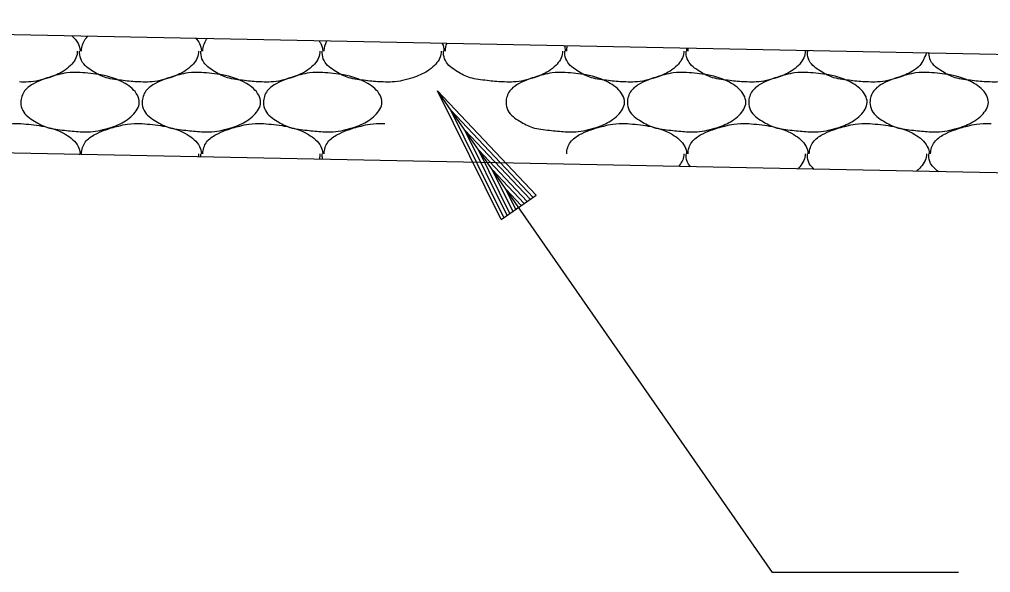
# Model space of a CAD drawing. Extents: x 1364961 to 1365294, y 367927 to 368034.
# Drawn here: x 1365035.254 to 1365039.353, y 367996.105 to 367998.44 of the extents above; entities that cross this region are included whole.
import ezdxf

# ---------------------------------------------------------------- set-up
doc = ezdxf.new("R2010")
doc.units = 0
doc.layers.add('Default', color=7, linetype='Continuous')

msp = doc.modelspace()

# ---------------------------------------------------------------- linework, layer by layer
at = {"layer": 'Default'}
for p, q in [((1365055.9752, 367997.9597), (1365031.9883, 367998.4397)), ((1365038.5822, 367998.3077), (1365038.5822, 367998.3057)), ((1365038.5882, 367998.3057), (1365038.5882, 367998.3077)), ((1365038.4332, 367996.1047), (1365037.0182, 367998.1387)), ((1365037.2872, 367997.5947), (1365037.0182, 367998.1387)), ((1365037.4352, 367997.6977), (1365037.0182, 367998.1387)), ((1365037.2992, 367997.6037), (1365037.0752, 367998.0567)), ((1365037.4222, 367997.6887), (1365037.0752, 367998.0567)), ((1365035.2542, 367997.9997), (1365035.2602, 367997.9997)), ((1365035.7662, 367997.9997), (1365035.7722, 367997.9997)), ((1365036.2782, 367997.9997), (1365036.2842, 367997.9997)), ((1365036.7902, 367997.9997), (1365036.7962, 367997.9997)), ((1365037.4102, 367997.6807), (1365037.1342, 367997.9717)), ((1365037.3122, 367997.6117), (1365037.1342, 367997.9717)), ((1365037.8142, 367997.9997), (1365037.8202, 367997.9997)), ((1365038.3262, 367997.9997), (1365038.3322, 367997.9997)), ((1365038.8382, 367997.9997), (1365038.8442, 367997.9997)), ((1365039.3502, 367997.9997), (1365039.3562, 367997.9997)), ((1365055.9752, 367997.4597), (1365031.9783, 367997.9397)), ((1365037.3242, 367997.6207), (1365037.1912, 367997.8897)), ((1365037.3972, 367997.6717), (1365037.1912, 367997.8897)), ((1365035.4982, 367997.8717), (1365035.4982, 367997.8697)), ((1365035.5082, 367997.8687), (1365035.5082, 367997.8717)), ((1365037.3852, 367997.6627), (1365037.2492, 367997.8067)), ((1365037.3372, 367997.6297), (1365037.2492, 367997.8067)), ((1365037.2872, 367997.5947), (1365037.4352, 367997.6977)), ((1365037.3722, 367997.6547), (1365037.3072, 367997.7237)), ((1365037.3492, 367997.6377), (1365037.3072, 367997.7237)), ((1365039.2172, 367996.1047), (1365038.4332, 367996.1047))]:
    msp.add_line(p, q, dxfattribs=at)
for points in [[(1365035.4762, 367998.3697), (1365035.5022, 367998.3377), (1365035.5102, 367998.3077), (1365035.5102, 367998.3057)], [(1365035.5162, 367998.3057), (1365035.5162, 367998.3077), (1365035.5322, 367998.3557), (1365035.5432, 367998.3687)], [(1365035.9992, 367998.3597), (1365036.0142, 367998.3377), (1365036.0222, 367998.3077), (1365036.0222, 367998.3057)], [(1365036.0282, 367998.3057), (1365036.0282, 367998.3077), (1365036.0442, 367998.3557), (1365036.0462, 367998.3587)], [(1365036.5192, 367998.3487), (1365036.5262, 367998.3377), (1365036.5342, 367998.3077), (1365036.5342, 367998.3057)], [(1365036.5402, 367998.3057), (1365036.5402, 367998.3077), (1365036.5512, 367998.3487)], [(1365035.4982, 367998.3057), (1365035.4982, 367998.2997), (1365035.4702, 367998.2457), (1365035.4402, 367998.2217), (1365035.3782, 367998.1937), (1365035.2922, 367998.1757), (1365035.2542, 367998.1757)], [(1365035.7662, 367998.1757), (1365035.7582, 367998.1757), (1365035.6922, 367998.1817), (1365035.6202, 367998.1937), (1365035.5662, 367998.2197), (1365035.5162, 367998.2657), (1365035.5082, 367998.2997), (1365035.5082, 367998.3057)], [(1365036.0102, 367998.3057), (1365036.0102, 367998.2997), (1365035.9822, 367998.2457), (1365035.9522, 367998.2217), (1365035.8902, 367998.1937), (1365035.8042, 367998.1757), (1365035.7662, 367998.1757)], [(1365036.2782, 367998.1757), (1365036.2702, 367998.1757), (1365036.2042, 367998.1817), (1365036.1322, 367998.1937), (1365036.0782, 367998.2197), (1365036.0282, 367998.2657), (1365036.0202, 367998.2997), (1365036.0202, 367998.3057)], [(1365036.5222, 367998.3057), (1365036.5222, 367998.2997), (1365036.4942, 367998.2457), (1365036.4642, 367998.2217), (1365036.4022, 367998.1937), (1365036.3162, 367998.1757), (1365036.2782, 367998.1757)], [(1365036.7902, 367998.1757), (1365036.7822, 367998.1757), (1365036.7162, 367998.1817), (1365036.6442, 367998.1937), (1365036.5902, 367998.2197), (1365036.5402, 367998.2657), (1365036.5322, 367998.2997), (1365036.5322, 367998.3057)], [(1365037.0342, 367998.3057), (1365037.0342, 367998.2997), (1365037.0062, 367998.2457), (1365036.9762, 367998.2217), (1365036.9142, 367998.1937), (1365036.8282, 367998.1757), (1365036.7902, 367998.1757)], [(1365037.0372, 367998.3387), (1365037.0382, 367998.3377), (1365037.0462, 367998.3077), (1365037.0462, 367998.3057)], [(1365037.3022, 367998.1757), (1365037.2942, 367998.1757), (1365037.2282, 367998.1817), (1365037.1562, 367998.1937), (1365037.1022, 367998.2197), (1365037.0522, 367998.2657), (1365037.0442, 367998.2997), (1365037.0442, 367998.3057)], [(1365037.0522, 367998.3057), (1365037.0522, 367998.3077), (1365037.0582, 367998.3387)], [(1365037.5462, 367998.3057), (1365037.5462, 367998.2997), (1365037.5182, 367998.2457), (1365037.4882, 367998.2217), (1365037.4262, 367998.1937), (1365037.3402, 367998.1757), (1365037.3022, 367998.1757)], [(1365037.5542, 367998.3287), (1365037.5582, 367998.3077), (1365037.5582, 367998.3057)], [(1365037.8142, 367998.1757), (1365037.8062, 367998.1757), (1365037.7402, 367998.1817), (1365037.6682, 367998.1937), (1365037.6142, 367998.2197), (1365037.5642, 367998.2657), (1365037.5562, 367998.2997), (1365037.5562, 367998.3057)], [(1365037.5642, 367998.3057), (1365037.5642, 367998.3077), (1365037.5672, 367998.3277)], [(1365038.0582, 367998.3057), (1365038.0582, 367998.2997), (1365038.0302, 367998.2457), (1365038.0002, 367998.2217), (1365037.9382, 367998.1937), (1365037.8522, 367998.1757), (1365037.8142, 367998.1757)], [(1365038.3262, 367998.1757), (1365038.3182, 367998.1757), (1365038.2522, 367998.1817), (1365038.1802, 367998.1937), (1365038.1262, 367998.2197), (1365038.0762, 367998.2657), (1365038.0682, 367998.2997), (1365038.0682, 367998.3057)], [(1365038.0692, 367998.3177), (1365038.0702, 367998.3077), (1365038.0702, 367998.3057)], [(1365038.0762, 367998.3057), (1365038.0762, 367998.3077), (1365038.0772, 367998.3177)], [(1365038.5702, 367998.3057), (1365038.5702, 367998.2997), (1365038.5422, 367998.2457), (1365038.5122, 367998.2217), (1365038.4502, 367998.1937), (1365038.3642, 367998.1757), (1365038.3262, 367998.1757)], [(1365038.8382, 367998.1757), (1365038.8302, 367998.1757), (1365038.7642, 367998.1817), (1365038.6922, 367998.1937), (1365038.6382, 367998.2197), (1365038.5882, 367998.2657), (1365038.5802, 367998.2997), (1365038.5802, 367998.3057)], [(1365039.0822, 367998.2977), (1365039.0542, 367998.2457), (1365039.0242, 367998.2217), (1365038.9622, 367998.1937), (1365038.8762, 367998.1757), (1365038.8382, 367998.1757)], [(1365039.3502, 367998.1757), (1365039.3422, 367998.1757), (1365039.2762, 367998.1817), (1365039.2042, 367998.1937), (1365039.1502, 367998.2197), (1365039.1002, 367998.2657), (1365039.0922, 367998.2977)], [(1365039.5922, 367998.2877), (1365039.5662, 367998.2457), (1365039.5362, 367998.2217), (1365039.4742, 367998.1937), (1365039.3882, 367998.1757), (1365039.3502, 367998.1757)], [(1365035.5102, 367998.2157), (1365035.5982, 367998.2057), (1365035.7002, 367998.1697), (1365035.7522, 367998.1197), (1365035.7602, 367998.0897), (1365035.7322, 367998.0357), (1365035.7022, 367998.0117), (1365035.6402, 367997.9837), (1365035.5542, 367997.9657), (1365035.5102, 367997.9657), (1365035.4442, 367997.9717), (1365035.3722, 367997.9837), (1365035.3182, 367998.0097), (1365035.2682, 367998.0557), (1365035.2602, 367998.0897), (1365035.2762, 367998.1377), (1365035.3162, 367998.1697), (1365035.3562, 367998.1877), (1365035.4162, 367998.2057), (1365035.4542, 367998.2137), (1365035.5102, 367998.2157)], [(1365036.0222, 367998.2157), (1365036.1102, 367998.2057), (1365036.2122, 367998.1697), (1365036.2642, 367998.1197), (1365036.2722, 367998.0897), (1365036.2442, 367998.0357), (1365036.2142, 367998.0117), (1365036.1522, 367997.9837), (1365036.0662, 367997.9657), (1365036.0222, 367997.9657), (1365035.9562, 367997.9717), (1365035.8842, 367997.9837), (1365035.8302, 367998.0097), (1365035.7802, 367998.0557), (1365035.7722, 367998.0897), (1365035.7882, 367998.1377), (1365035.8282, 367998.1697), (1365035.8682, 367998.1877), (1365035.9282, 367998.2057), (1365035.9662, 367998.2137), (1365036.0222, 367998.2157)], [(1365036.5342, 367998.2157), (1365036.6222, 367998.2057), (1365036.7242, 367998.1697), (1365036.7762, 367998.1197), (1365036.7842, 367998.0897), (1365036.7562, 367998.0357), (1365036.7262, 367998.0117), (1365036.6642, 367997.9837), (1365036.5782, 367997.9657), (1365036.5342, 367997.9657), (1365036.4682, 367997.9717), (1365036.3962, 367997.9837), (1365036.3422, 367998.0097), (1365036.2922, 367998.0557), (1365036.2842, 367998.0897), (1365036.3002, 367998.1377), (1365036.3402, 367998.1697), (1365036.3802, 367998.1877), (1365036.4402, 367998.2057), (1365036.4782, 367998.2137), (1365036.5342, 367998.2157)], [(1365037.5582, 367998.2157), (1365037.6462, 367998.2057), (1365037.7482, 367998.1697), (1365037.8002, 367998.1197), (1365037.8082, 367998.0897), (1365037.7802, 367998.0357), (1365037.7502, 367998.0117), (1365037.6882, 367997.9837), (1365037.6022, 367997.9657), (1365037.5582, 367997.9657), (1365037.4922, 367997.9717), (1365037.4202, 367997.9837), (1365037.3662, 367998.0097), (1365037.3162, 367998.0557), (1365037.3082, 367998.0897), (1365037.3242, 367998.1377), (1365037.3642, 367998.1697), (1365037.4042, 367998.1877), (1365037.4642, 367998.2057), (1365037.5022, 367998.2137), (1365037.5582, 367998.2157)], [(1365038.0702, 367998.2157), (1365038.1582, 367998.2057), (1365038.2602, 367998.1697), (1365038.3122, 367998.1197), (1365038.3202, 367998.0897), (1365038.2922, 367998.0357), (1365038.2622, 367998.0117), (1365038.2002, 367997.9837), (1365038.1142, 367997.9657), (1365038.0702, 367997.9657), (1365038.0042, 367997.9717), (1365037.9322, 367997.9837), (1365037.8782, 367998.0097), (1365037.8282, 367998.0557), (1365037.8202, 367998.0897), (1365037.8362, 367998.1377), (1365037.8762, 367998.1697), (1365037.9162, 367998.1877), (1365037.9762, 367998.2057), (1365038.0142, 367998.2137), (1365038.0702, 367998.2157)], [(1365038.5822, 367998.2157), (1365038.6702, 367998.2057), (1365038.7722, 367998.1697), (1365038.8242, 367998.1197), (1365038.8322, 367998.0897), (1365038.8042, 367998.0357), (1365038.7742, 367998.0117), (1365038.7122, 367997.9837), (1365038.6262, 367997.9657), (1365038.5822, 367997.9657), (1365038.5162, 367997.9717), (1365038.4442, 367997.9837), (1365038.3902, 367998.0097), (1365038.3402, 367998.0557), (1365038.3322, 367998.0897), (1365038.3482, 367998.1377), (1365038.3882, 367998.1697), (1365038.4282, 367998.1877), (1365038.4882, 367998.2057), (1365038.5262, 367998.2137), (1365038.5822, 367998.2157)], [(1365039.0942, 367998.2157), (1365039.1822, 367998.2057), (1365039.2842, 367998.1697), (1365039.3362, 367998.1197), (1365039.3442, 367998.0897), (1365039.3162, 367998.0357), (1365039.2862, 367998.0117), (1365039.2242, 367997.9837), (1365039.1382, 367997.9657), (1365039.0942, 367997.9657), (1365039.0282, 367997.9717), (1365038.9562, 367997.9837), (1365038.9022, 367998.0097), (1365038.8522, 367998.0557), (1365038.8442, 367998.0897), (1365038.8602, 367998.1377), (1365038.9002, 367998.1697), (1365038.9402, 367998.1877), (1365039.0002, 367998.2057), (1365039.0382, 367998.2137), (1365039.0942, 367998.2157)], [(1365035.0043, 367997.8787), (1365035.0202, 367997.9217), (1365035.0602, 367997.9537), (1365035.1002, 367997.9717), (1365035.1602, 367997.9897), (1365035.1982, 367997.9977), (1365035.2542, 367997.9997)], [(1365035.2602, 367997.9997), (1365035.3482, 367997.9897), (1365035.4502, 367997.9537), (1365035.5022, 367997.9037), (1365035.5102, 367997.8737), (1365035.5102, 367997.8717)], [(1365035.5162, 367997.8717), (1365035.5162, 367997.8737), (1365035.5322, 367997.9217), (1365035.5722, 367997.9537), (1365035.6122, 367997.9717), (1365035.6722, 367997.9897), (1365035.7102, 367997.9977), (1365035.7662, 367997.9997)], [(1365035.7722, 367997.9997), (1365035.8602, 367997.9897), (1365035.9622, 367997.9537), (1365036.0142, 367997.9037), (1365036.0222, 367997.8737), (1365036.0222, 367997.8717)], [(1365036.0282, 367997.8717), (1365036.0282, 367997.8737), (1365036.0442, 367997.9217), (1365036.0842, 367997.9537), (1365036.1242, 367997.9717), (1365036.1842, 367997.9897), (1365036.2222, 367997.9977), (1365036.2782, 367997.9997)], [(1365036.2842, 367997.9997), (1365036.3722, 367997.9897), (1365036.4742, 367997.9537), (1365036.5262, 367997.9037), (1365036.5342, 367997.8737), (1365036.5342, 367997.8717)], [(1365036.5402, 367997.8717), (1365036.5402, 367997.8737), (1365036.5562, 367997.9217), (1365036.5962, 367997.9537), (1365036.6362, 367997.9717), (1365036.6962, 367997.9897), (1365036.7342, 367997.9977), (1365036.7902, 367997.9997)], [(1365037.5642, 367997.8717), (1365037.5642, 367997.8737), (1365037.5802, 367997.9217), (1365037.6202, 367997.9537), (1365037.6602, 367997.9717), (1365037.7202, 367997.9897), (1365037.7582, 367997.9977), (1365037.8142, 367997.9997)], [(1365037.8202, 367997.9997), (1365037.9082, 367997.9897), (1365038.0102, 367997.9537), (1365038.0622, 367997.9037), (1365038.0702, 367997.8737), (1365038.0702, 367997.8717)], [(1365038.0762, 367997.8717), (1365038.0762, 367997.8737), (1365038.0922, 367997.9217), (1365038.1322, 367997.9537), (1365038.1722, 367997.9717), (1365038.2322, 367997.9897), (1365038.2702, 367997.9977), (1365038.3262, 367997.9997)], [(1365038.3322, 367997.9997), (1365038.4202, 367997.9897), (1365038.5222, 367997.9537), (1365038.5742, 367997.9037), (1365038.5822, 367997.8737), (1365038.5822, 367997.8717)], [(1365038.5882, 367997.8717), (1365038.5882, 367997.8737), (1365038.6042, 367997.9217), (1365038.6442, 367997.9537), (1365038.6842, 367997.9717), (1365038.7442, 367997.9897), (1365038.7822, 367997.9977), (1365038.8382, 367997.9997)], [(1365038.8442, 367997.9997), (1365038.9322, 367997.9897), (1365039.0342, 367997.9537), (1365039.0862, 367997.9037), (1365039.0942, 367997.8737), (1365039.0942, 367997.8717)], [(1365039.1002, 367997.8717), (1365039.1002, 367997.8737), (1365039.1162, 367997.9217), (1365039.1562, 367997.9537), (1365039.1962, 367997.9717), (1365039.2562, 367997.9897), (1365039.2942, 367997.9977), (1365039.3502, 367997.9997)], [(1365036.0102, 367997.8717), (1365036.0102, 367997.8657), (1365036.0092, 367997.8587)], [(1365036.0202, 367997.8587), (1365036.0202, 367997.8657), (1365036.0202, 367997.8717)], [(1365036.5222, 367997.8717), (1365036.5222, 367997.8657), (1365036.5192, 367997.8487)], [(1365036.5342, 367997.8487), (1365036.5322, 367997.8657), (1365036.5322, 367997.8717)], [(1365038.0582, 367997.8717), (1365038.0582, 367997.8657), (1365038.0362, 367997.8187)], [(1365038.0862, 367997.8177), (1365038.0762, 367997.8317), (1365038.0682, 367997.8657), (1365038.0682, 367997.8717)], [(1365038.5702, 367997.8717), (1365038.5702, 367997.8657), (1365038.5422, 367997.8117), (1365038.5392, 367997.8087)], [(1365038.6082, 367997.8067), (1365038.5882, 367997.8317), (1365038.5802, 367997.8657), (1365038.5802, 367997.8717)], [(1365039.0822, 367997.8717), (1365039.0822, 367997.8657), (1365039.0542, 367997.8117), (1365039.0402, 367997.7987)], [(1365039.1332, 367997.7967), (1365039.1002, 367997.8317), (1365039.0922, 367997.8657), (1365039.0922, 367997.8717)]]:
    msp.add_spline(points, degree=3, dxfattribs=at)

doc.saveas('drawing.dxf')
